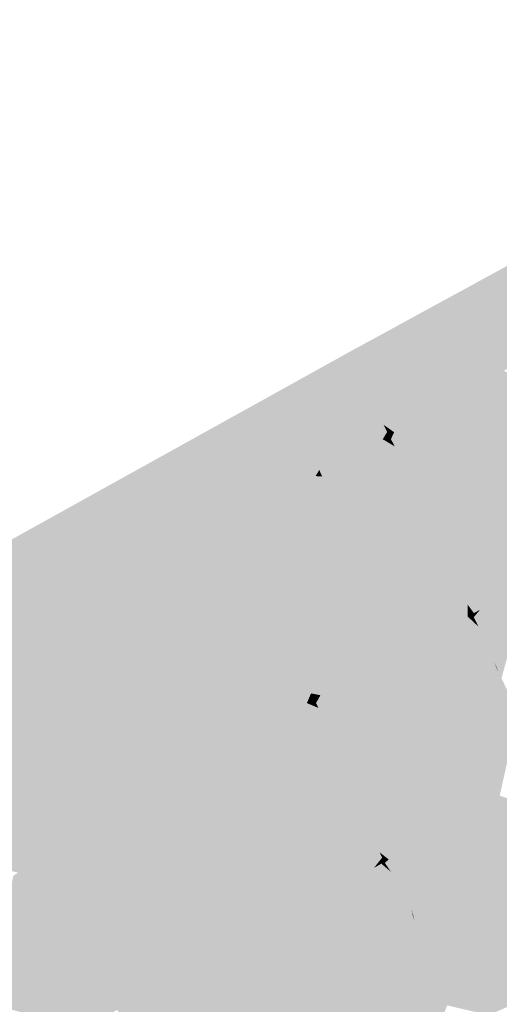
# Model space of a CAD drawing. Header units: metres. Extents: x 164696 to 183842, y 382615 to 387356.
# Tile 386 of 656: x 182632.61 to 182634.98, y 386606.48 to 386611.33. Entities that reach past the tile are written whole.
import ezdxf

# ---------------------------------------------------------------- set-up
doc = ezdxf.new("R2010")
doc.units = ezdxf.units.M
doc.layers.add('C3D-SURFACE_TINSURFACE', color=7, linetype='Continuous')

msp = doc.modelspace()

# ---------------------------------------------------------------- linework, layer by layer
at = {"layer": 'C3D-SURFACE_TINSURFACE', "color": 11, "linetype": 'Continuous', "lineweight": -3, "true_color": 0xff8585}
for points in [[(182634.2363, 386609.6899), (182636.7291, 386611.0469), (182637.2359, 386611.3273)], [(182634.2363, 386609.6899), (182634.7833, 386609.9831), (182636.7291, 386611.0469)], [(182634.2363, 386609.6899), (182635.2324, 386609.9008), (182634.7833, 386609.9831)], [(182634.2363, 386609.6899), (182635.0744, 386609.639), (182635.2324, 386609.9008)], [(182634.2363, 386609.6899), (182628.925, 386606.741), (182630.8222, 386607.5578)], [(182634.2363, 386609.6899), (182630.8222, 386607.5578), (182632.4234, 386608.1725)], [(182634.2363, 386609.6899), (182632.4234, 386608.1725), (182632.4588, 386608.1922)], [(182634.2363, 386609.6899), (182632.4588, 386608.1922), (182632.4943, 386608.212)], [(182634.2363, 386609.6899), (182632.4943, 386608.212), (182632.5298, 386608.2317)], [(182634.2363, 386609.6899), (182632.5298, 386608.2317), (182632.6226, 386608.2815)], [(182634.2363, 386609.6899), (182632.6226, 386608.2815), (182632.7224, 386608.3348)], [(182634.2363, 386609.6899), (182632.7224, 386608.3348), (182632.9017, 386608.4319)], [(182634.2363, 386609.6899), (182632.9017, 386608.4319), (182632.9246, 386608.4451)], [(182634.2363, 386609.6899), (182632.9246, 386608.4451), (182632.9475, 386608.4583)], [(182634.2363, 386609.6899), (182632.9475, 386608.4583), (182632.9704, 386608.4715)], [(182634.2363, 386609.6899), (182632.9704, 386608.4715), (182632.9933, 386608.4848)], [(182634.2363, 386609.6899), (182632.9933, 386608.4848), (182633.0162, 386608.498)], [(182634.2363, 386609.6899), (182633.0162, 386608.498), (182633.0391, 386608.5112)], [(182634.2363, 386609.6899), (182633.0391, 386608.5112), (182633.068, 386608.5281)], [(182634.2363, 386609.6899), (182633.068, 386608.5281), (182633.1404, 386608.5664)], [(182634.2363, 386609.6899), (182633.1404, 386608.5664), (182633.2128, 386608.6047)], [(182634.2363, 386609.6899), (182633.2128, 386608.6047), (182633.2852, 386608.643)], [(182634.2363, 386609.6899), (182633.2852, 386608.643), (182633.4387, 386608.7256)], [(182634.2363, 386609.6899), (182633.4387, 386608.7256), (182633.4596, 386608.7379)], [(182634.2363, 386609.6899), (182633.4596, 386608.7379), (182633.4804, 386608.7502)], [(182634.2363, 386609.6899), (182633.4804, 386608.7502), (182633.5013, 386608.7626)], [(182634.2363, 386609.6899), (182633.5013, 386608.7626), (182633.5221, 386608.7749)], [(182634.2363, 386609.6899), (182633.5221, 386608.7749), (182633.5429, 386608.7872)], [(182634.2363, 386609.6899), (182633.5429, 386608.7872), (182633.5638, 386608.7995)], [(182634.2363, 386609.6899), (182633.5638, 386608.7995), (182633.5846, 386608.8119)], [(182634.2363, 386609.6899), (182633.5846, 386608.8119), (182633.6369, 386608.843)], [(182634.2363, 386609.6899), (182633.6369, 386608.843), (182633.7286, 386608.8948)], [(182634.2363, 386609.6899), (182633.7286, 386608.8948), (182633.8203, 386608.9466)], [(182634.2363, 386609.6899), (182633.8203, 386608.9466), (182633.8826, 386608.9799)], [(182634.2363, 386609.6899), (182633.8826, 386608.9799), (182633.9078, 386608.9932)], [(182634.2363, 386609.6899), (182633.9078, 386608.9932), (182633.933, 386609.0064)], [(182634.2363, 386609.6899), (182633.933, 386609.0064), (182633.9581, 386609.0197)], [(182634.2363, 386609.6899), (182633.9581, 386609.0197), (182633.9833, 386609.033)], [(182634.2363, 386609.6899), (182633.9833, 386609.033), (182634.0085, 386609.0462)], [(182634.2363, 386609.6899), (182634.0085, 386609.0462), (182634.0337, 386609.0595)], [(182634.2363, 386609.6899), (182634.0337, 386609.0595), (182634.0589, 386609.0728)], [(182634.2363, 386609.6899), (182634.0589, 386609.0728), (182634.0715, 386609.0794)], [(182634.2363, 386609.6899), (182634.0715, 386609.0794), (182634.0904, 386609.1112)], [(182634.2694, 386609.6337), (182634.2363, 386609.6899), (182634.0904, 386609.1112)], [(182634.2694, 386609.6337), (182634.8347, 386609.5129), (182634.2363, 386609.6899)], [(182634.2363, 386609.6899), (182634.8347, 386609.5129), (182634.9025, 386609.5493)], [(182634.2363, 386609.6899), (182634.9025, 386609.5493), (182634.9483, 386609.5715)], [(182634.2363, 386609.6899), (182634.9483, 386609.5715), (182634.9735, 386609.585)], [(182634.2363, 386609.6899), (182634.9735, 386609.585), (182634.9987, 386609.5985)], [(182634.2363, 386609.6899), (182634.9987, 386609.5985), (182635.024, 386609.612)], [(182634.2363, 386609.6899), (182635.024, 386609.612), (182635.0492, 386609.6255)], [(182634.2363, 386609.6899), (182635.0492, 386609.6255), (182635.0744, 386609.639)], [(182634.2694, 386609.6337), (182634.0904, 386609.1112), (182634.0912, 386609.1071)], [(182634.2694, 386609.6337), (182634.0912, 386609.1071), (182634.0967, 386609.0927)], [(182634.2694, 386609.6337), (182634.0967, 386609.0927), (182634.1093, 386609.0993)], [(182634.2694, 386609.6337), (182634.1093, 386609.0993), (182634.1344, 386609.1126)], [(182634.3103, 386609.54), (182634.2694, 386609.6337), (182634.1344, 386609.1126)], [(182634.7669, 386609.4764), (182634.2694, 386609.6337), (182634.2909, 386609.5976)], [(182634.7669, 386609.4764), (182634.8347, 386609.5129), (182634.2694, 386609.6337)], [(182634.3103, 386609.54), (182634.2909, 386609.5976), (182634.2694, 386609.6337)], [(182634.6991, 386609.4399), (182634.2909, 386609.5976), (182634.3103, 386609.54)], [(182634.6991, 386609.4399), (182634.7669, 386609.4764), (182634.2909, 386609.5976)], [(182635.4316, 386609.3941), (182634.9735, 386609.585), (182634.9483, 386609.5715)], [(182635.4316, 386609.3941), (182634.9987, 386609.5985), (182634.9735, 386609.585)], [(182634.3297, 386609.4824), (182634.3103, 386609.54), (182634.1344, 386609.1126)], [(182634.3297, 386609.4824), (182634.6375, 386609.4011), (182634.3103, 386609.54)], [(182634.3103, 386609.54), (182634.6375, 386609.4011), (182634.6631, 386609.4161)], [(182634.6991, 386609.4399), (182634.3103, 386609.54), (182634.6631, 386609.4161)], [(182635.4474, 386609.3596), (182634.9025, 386609.5493), (182634.8347, 386609.5129)], [(182635.4474, 386609.3596), (182634.9483, 386609.5715), (182634.9025, 386609.5493)], [(182635.4474, 386609.3596), (182635.4316, 386609.3941), (182634.9483, 386609.5715)], [(182634.3297, 386609.4824), (182634.1344, 386609.1126), (182634.18, 386609.1329)], [(182634.3389, 386609.4454), (182634.3297, 386609.4824), (182634.18, 386609.1329)], [(182634.3389, 386609.4454), (182634.5607, 386609.3559), (182634.3297, 386609.4824)], [(182634.5607, 386609.3559), (182634.5863, 386609.3709), (182634.3297, 386609.4824)], [(182634.3297, 386609.4824), (182634.5863, 386609.3709), (182634.6119, 386609.386)], [(182634.3297, 386609.4824), (182634.6119, 386609.386), (182634.6375, 386609.4011)], [(182634.7669, 386609.4764), (182634.6128, 386608.8958), (182634.8347, 386609.5129)], [(182635.4474, 386609.3596), (182634.8347, 386609.5129), (182634.6128, 386608.8958)], [(182634.3389, 386609.4454), (182634.18, 386609.1329), (182634.2356, 386609.165)], [(182634.3389, 386609.4454), (182634.2356, 386609.165), (182634.2911, 386609.197)], [(182634.3389, 386609.4454), (182634.2911, 386609.197), (182634.3618, 386609.4035)], [(182634.3389, 386609.4454), (182634.3618, 386609.4035), (182634.5607, 386609.3559)], [(182634.6991, 386609.4399), (182634.5664, 386609.0054), (182634.7669, 386609.4764)], [(182634.5664, 386609.0054), (182634.5803, 386608.9687), (182634.7669, 386609.4764)], [(182634.5664, 386609.0054), (182634.6991, 386609.4399), (182634.6631, 386609.4161)], [(182634.7669, 386609.4764), (182634.5803, 386608.9687), (182634.6128, 386608.8958)], [(182634.3618, 386609.4035), (182634.2911, 386609.197), (182634.3467, 386609.2291)], [(182634.3846, 386609.3616), (182634.3618, 386609.4035), (182634.3467, 386609.2291)], [(182634.3846, 386609.3616), (182634.5352, 386609.3408), (182634.3618, 386609.4035)], [(182634.5352, 386609.3408), (182634.5607, 386609.3559), (182634.3618, 386609.4035)], [(182634.5232, 386609.1024), (182634.6375, 386609.4011), (182634.6119, 386609.386)], [(182634.5232, 386609.1024), (182634.5376, 386609.0701), (182634.6375, 386609.4011)], [(182634.5232, 386609.1024), (182634.6119, 386609.386), (182634.5863, 386609.3709)], [(182634.5376, 386609.0701), (182634.6631, 386609.4161), (182634.6375, 386609.4011)], [(182634.5376, 386609.0701), (182634.552, 386609.0377), (182634.6631, 386609.4161)], [(182634.552, 386609.0377), (182634.5664, 386609.0054), (182634.6631, 386609.4161)], [(182634.4058, 386609.3328), (182634.3846, 386609.3616), (182634.3467, 386609.2291)], [(182634.3846, 386609.3616), (182634.4058, 386609.3328), (182634.5096, 386609.3258)], [(182634.3846, 386609.3616), (182634.5096, 386609.3258), (182634.5352, 386609.3408)], [(182634.5352, 386609.3408), (182634.5096, 386609.3258), (182634.4797, 386609.1905)], [(182634.5352, 386609.3408), (182634.4797, 386609.1905), (182634.4944, 386609.1671)], [(182634.5352, 386609.3408), (182634.4944, 386609.1671), (182634.5607, 386609.3559)], [(182634.5607, 386609.3559), (182634.4944, 386609.1671), (182634.5088, 386609.1347)], [(182634.5607, 386609.3559), (182634.5088, 386609.1347), (182634.5863, 386609.3709)], [(182634.5232, 386609.1024), (182634.5863, 386609.3709), (182634.5088, 386609.1347)], [(182635.4474, 386609.3596), (182634.6128, 386608.8958), (182635.3026, 386608.641)], [(182634.4058, 386609.3328), (182634.3467, 386609.2291), (182634.4023, 386609.2611)], [(182634.4243, 386609.2972), (182634.4058, 386609.3328), (182634.4023, 386609.2611)], [(182634.4243, 386609.2972), (182634.4023, 386609.2611), (182634.4328, 386609.2806)], [(182634.4058, 386609.3328), (182634.4243, 386609.2972), (182634.4584, 386609.2957)], [(182634.4058, 386609.3328), (182634.4584, 386609.2957), (182634.484, 386609.3107)], [(182634.4058, 386609.3328), (182634.484, 386609.3107), (182634.5096, 386609.3258)], [(182634.4243, 386609.2972), (182634.4328, 386609.2806), (182634.4584, 386609.2957)], [(182634.4427, 386609.2616), (182634.4584, 386609.2957), (182634.4328, 386609.2806)], [(182634.4427, 386609.2616), (182634.4612, 386609.226), (182634.4584, 386609.2957)], [(182634.4612, 386609.226), (182634.484, 386609.3107), (182634.4584, 386609.2957)], [(182634.4612, 386609.226), (182634.5096, 386609.3258), (182634.484, 386609.3107)], [(182634.4612, 386609.226), (182634.4797, 386609.1905), (182634.5096, 386609.3258)], [(182634.4612, 386609.226), (182634.4023, 386609.2611), (182634.3467, 386609.2291)], [(182634.4427, 386609.2616), (182634.4328, 386609.2806), (182634.4023, 386609.2611)], [(182634.4427, 386609.2616), (182634.4023, 386609.2611), (182634.4612, 386609.226)], [(182634.5232, 386609.1024), (182634.2911, 386609.197), (182634.2356, 386609.165)], [(182634.4944, 386609.1671), (182634.3467, 386609.2291), (182634.2911, 386609.197)], [(182634.4944, 386609.1671), (182634.2911, 386609.197), (182634.5088, 386609.1347)], [(182634.5232, 386609.1024), (182634.5088, 386609.1347), (182634.2911, 386609.197)], [(182634.4612, 386609.226), (182634.3467, 386609.2291), (182634.4797, 386609.1905)], [(182634.4944, 386609.1671), (182634.4797, 386609.1905), (182634.3467, 386609.2291)], [(182634.552, 386609.0377), (182634.2356, 386609.165), (182634.18, 386609.1329)], [(182634.5232, 386609.1024), (182634.2356, 386609.165), (182634.5376, 386609.0701)], [(182634.552, 386609.0377), (182634.5376, 386609.0701), (182634.2356, 386609.165)], [(182634.6128, 386608.8958), (182634.1093, 386609.0993), (182634.0967, 386609.0927)], [(182634.6128, 386608.8958), (182634.0967, 386609.0927), (182634.1044, 386609.0787)], [(182634.5803, 386608.9687), (182634.1344, 386609.1126), (182634.1093, 386609.0993)], [(182634.6128, 386608.8958), (182634.5803, 386608.9687), (182634.1093, 386609.0993)], [(182634.5803, 386608.9687), (182634.18, 386609.1329), (182634.1344, 386609.1126)], [(182634.5664, 386609.0054), (182634.552, 386609.0377), (182634.18, 386609.1329)], [(182634.5664, 386609.0054), (182634.18, 386609.1329), (182634.5803, 386608.9687)], [(182633.832, 386608.4884), (182634.0337, 386609.0595), (182634.0085, 386609.0462)], [(182634.6453, 386608.8229), (182634.0337, 386609.0595), (182633.832, 386608.4884)], [(182633.832, 386608.4884), (182634.0085, 386609.0462), (182633.9833, 386609.033)], [(182634.6128, 386608.8958), (182634.0589, 386609.0728), (182634.0337, 386609.0595)], [(182634.6453, 386608.8229), (182634.6128, 386608.8958), (182634.0337, 386609.0595)], [(182634.6128, 386608.8958), (182634.0715, 386609.0794), (182634.0589, 386609.0728)], [(182634.6128, 386608.8958), (182634.1044, 386609.0787), (182634.0715, 386609.0794)], [(182633.933, 386609.0064), (182633.8069, 386608.5325), (182633.9581, 386609.0197)], [(182633.8069, 386608.5325), (182633.832, 386608.4884), (182633.9581, 386609.0197)], [(182633.9078, 386608.9932), (182633.8069, 386608.5325), (182633.933, 386609.0064)], [(182633.832, 386608.4884), (182633.9833, 386609.033), (182633.9581, 386609.0197)], [(182633.9078, 386608.9932), (182633.8826, 386608.9799), (182633.8069, 386608.5325)], [(182633.8826, 386608.9799), (182633.8203, 386608.9466), (182633.8069, 386608.5325)], [(182633.7616, 386608.5799), (182633.8203, 386608.9466), (182633.7286, 386608.8948)], [(182633.7616, 386608.5799), (182633.8069, 386608.5325), (182633.8203, 386608.9466)], [(182633.6369, 386608.843), (182633.7616, 386608.5799), (182633.7286, 386608.8948)], [(182634.6128, 386608.8958), (182635.2634, 386608.6206), (182635.3026, 386608.641)], [(182634.6453, 386608.8229), (182635.2634, 386608.6206), (182634.6128, 386608.8958)], [(182633.5638, 386608.7995), (182633.7616, 386608.5799), (182633.5846, 386608.8119)], [(182633.7616, 386608.5799), (182633.6369, 386608.843), (182633.5846, 386608.8119)], [(182634.6453, 386608.8229), (182633.832, 386608.4884), (182634.6625, 386608.7791)], [(182634.6453, 386608.8229), (182635.226, 386608.6011), (182635.2634, 386608.6206)], [(182634.6453, 386608.8229), (182634.6625, 386608.7791), (182635.226, 386608.6011)], [(182633.7616, 386608.5799), (182633.5013, 386608.7626), (182633.4804, 386608.7502)], [(182633.7616, 386608.5799), (182633.5221, 386608.7749), (182633.5013, 386608.7626)], [(182633.7616, 386608.5799), (182633.5429, 386608.7872), (182633.5221, 386608.7749)], [(182633.7616, 386608.5799), (182633.5638, 386608.7995), (182633.5429, 386608.7872)], [(182634.6625, 386608.7791), (182633.832, 386608.4884), (182634.4578, 386608.188)], [(182634.6739, 386608.7548), (182634.6625, 386608.7791), (182634.4578, 386608.188)], [(182634.6739, 386608.7548), (182634.4578, 386608.188), (182634.5172, 386608.2189)], [(182634.6853, 386608.7304), (182634.6739, 386608.7548), (182634.5172, 386608.2189)], [(182634.6625, 386608.7791), (182635.1885, 386608.5815), (182635.226, 386608.6011)], [(182634.6625, 386608.7791), (182634.6739, 386608.7548), (182635.1885, 386608.5815)], [(182634.6739, 386608.7548), (182634.6853, 386608.7304), (182635.1885, 386608.5815)], [(182633.4387, 386608.7256), (182633.2852, 386608.643), (182633.4179, 386608.7133)], [(182633.3971, 386608.701), (182633.4179, 386608.7133), (182633.2852, 386608.643)], [(182633.7616, 386608.5799), (182633.4179, 386608.7133), (182633.3971, 386608.701)], [(182633.7616, 386608.5799), (182633.4387, 386608.7256), (182633.4179, 386608.7133)], [(182633.7616, 386608.5799), (182633.4596, 386608.7379), (182633.4387, 386608.7256)], [(182633.7616, 386608.5799), (182633.4804, 386608.7502), (182633.4596, 386608.7379)], [(182634.6853, 386608.7304), (182634.5172, 386608.2189), (182634.5474, 386608.2358)], [(182634.6968, 386608.706), (182634.6853, 386608.7304), (182634.5474, 386608.2358)], [(182634.6968, 386608.706), (182634.5474, 386608.2358), (182634.7082, 386608.6817)], [(182634.6853, 386608.7304), (182635.1511, 386608.5619), (182635.1885, 386608.5815)], [(182634.6853, 386608.7304), (182634.6968, 386608.706), (182635.1511, 386608.5619)], [(182634.6968, 386608.706), (182635.1136, 386608.5424), (182635.1511, 386608.5619)], [(182634.6968, 386608.706), (182634.7082, 386608.6817), (182635.1136, 386608.5424)], [(182633.3762, 386608.6887), (182633.3971, 386608.701), (182633.2852, 386608.643)], [(182633.3554, 386608.6763), (182633.3762, 386608.6887), (182633.2852, 386608.643)], [(182633.8545, 386608.4016), (182633.3554, 386608.6763), (182633.2852, 386608.643)], [(182633.7616, 386608.5799), (182633.3762, 386608.6887), (182633.3554, 386608.6763)], [(182633.7616, 386608.5799), (182633.3554, 386608.6763), (182633.8545, 386608.4016)], [(182633.7616, 386608.5799), (182633.3971, 386608.701), (182633.3762, 386608.6887)], [(182634.7082, 386608.6817), (182634.5474, 386608.2358), (182634.5776, 386608.2528)], [(182634.7196, 386608.6573), (182634.7082, 386608.6817), (182634.5776, 386608.2528)], [(182634.7196, 386608.6573), (182634.5776, 386608.2528), (182634.6077, 386608.2698)], [(182634.731, 386608.6329), (182634.7196, 386608.6573), (182634.6077, 386608.2698)], [(182634.7196, 386608.6573), (182635.1136, 386608.5424), (182634.7082, 386608.6817)], [(182634.7196, 386608.6573), (182635.0762, 386608.5228), (182635.1136, 386608.5424)], [(182634.7196, 386608.6573), (182634.731, 386608.6329), (182635.0762, 386608.5228)], [(182633.8545, 386608.4016), (182633.2852, 386608.643), (182633.2128, 386608.6047)], [(182634.731, 386608.6329), (182634.6077, 386608.2698), (182634.6379, 386608.2867)], [(182634.731, 386608.6329), (182634.6379, 386608.2867), (182634.7424, 386608.6086)], [(182634.7424, 386608.6086), (182634.6379, 386608.2867), (182634.6681, 386608.3037)], [(182634.7424, 386608.6086), (182634.6681, 386608.3037), (182634.7597, 386608.5709)], [(182634.731, 386608.6329), (182635.0387, 386608.5032), (182635.0762, 386608.5228)], [(182634.731, 386608.6329), (182634.7424, 386608.6086), (182635.0387, 386608.5032)], [(182635.0028, 386608.4887), (182634.7424, 386608.6086), (182634.7597, 386608.5709)], [(182635.0028, 386608.4887), (182635.0387, 386608.5032), (182634.7424, 386608.6086)], [(182633.5505, 386607.6813), (182633.1404, 386608.5664), (182633.068, 386608.5281)], [(182633.6633, 386607.7439), (182633.2128, 386608.6047), (182633.1404, 386608.5664)], [(182633.6633, 386607.7439), (182633.1404, 386608.5664), (182633.5505, 386607.6813)], [(182633.6633, 386607.7439), (182633.8939, 386608.3022), (182633.2128, 386608.6047)], [(182633.8939, 386608.3022), (182633.8545, 386608.4016), (182633.2128, 386608.6047)], [(182633.7616, 386608.5799), (182633.8545, 386608.4016), (182633.832, 386608.4884)], [(182633.7616, 386608.5799), (182633.832, 386608.4884), (182633.8069, 386608.5325)], [(182634.6983, 386608.3206), (182634.7597, 386608.5709), (182634.6681, 386608.3037)], [(182634.6983, 386608.3206), (182634.7901, 386608.509), (182634.7597, 386608.5709)], [(182635.0028, 386608.4887), (182634.7597, 386608.5709), (182634.9725, 386608.4719)], [(182634.9725, 386608.4719), (182634.7597, 386608.5709), (182634.7901, 386608.509)], [(182633.4508, 386607.628), (182633.0391, 386608.5112), (182633.0162, 386608.498)], [(182633.5505, 386607.6813), (182633.068, 386608.5281), (182633.0391, 386608.5112)], [(182633.5505, 386607.6813), (182633.0391, 386608.5112), (182633.4508, 386607.628)], [(182634.9745, 386608.11), (182635.1136, 386608.5424), (182634.9512, 386608.1648)], [(182635.0762, 386608.5228), (182634.9512, 386608.1648), (182635.1136, 386608.5424)], [(182635.0762, 386608.5228), (182635.0387, 386608.5032), (182634.9512, 386608.1648)], [(182634.9745, 386608.11), (182634.9871, 386608.0839), (182635.1136, 386608.5424)], [(182633.4508, 386607.628), (182632.9704, 386608.4715), (182632.9475, 386608.4583)], [(182633.4508, 386607.628), (182632.9933, 386608.4848), (182632.9704, 386608.4715)], [(182633.4508, 386607.628), (182633.0162, 386608.498), (182632.9933, 386608.4848)], [(182634.4578, 386608.188), (182633.832, 386608.4884), (182633.8545, 386608.4016)], [(182634.7284, 386608.3376), (182634.7901, 386608.509), (182634.6983, 386608.3206)], [(182634.7284, 386608.3376), (182634.7602, 386608.3541), (182634.7901, 386608.509)], [(182634.7602, 386608.3541), (182634.8204, 386608.447), (182634.7901, 386608.509)], [(182634.9725, 386608.4719), (182634.7901, 386608.509), (182634.9422, 386608.4551)], [(182634.9422, 386608.4551), (182634.7901, 386608.509), (182634.9118, 386608.4382)], [(182634.9118, 386608.4382), (182634.7901, 386608.509), (182634.8204, 386608.447)], [(182634.9725, 386608.4719), (182634.893, 386608.295), (182634.9124, 386608.2516)], [(182634.9725, 386608.4719), (182634.9422, 386608.4551), (182634.893, 386608.295)], [(182635.0387, 386608.5032), (182634.9124, 386608.2516), (182634.9318, 386608.2082)], [(182635.0028, 386608.4887), (182634.9124, 386608.2516), (182635.0387, 386608.5032)], [(182635.0028, 386608.4887), (182634.9725, 386608.4719), (182634.9124, 386608.2516)], [(182635.0387, 386608.5032), (182634.9318, 386608.2082), (182634.9512, 386608.1648)], [(182632.8788, 386608.4186), (182632.9017, 386608.4319), (182632.7224, 386608.3348)], [(182632.8788, 386608.4186), (182632.7224, 386608.3348), (182632.8559, 386608.4054)], [(182633.3578, 386607.5738), (182632.8788, 386608.4186), (182632.8559, 386608.4054)], [(182633.381, 386607.5873), (182632.9017, 386608.4319), (182632.8788, 386608.4186)], [(182633.381, 386607.5873), (182632.8788, 386608.4186), (182633.3578, 386607.5738)], [(182633.4043, 386607.6009), (182632.9246, 386608.4451), (182632.9017, 386608.4319)], [(182633.4043, 386607.6009), (182632.9017, 386608.4319), (182633.381, 386607.5873)], [(182633.4275, 386607.6144), (182632.9475, 386608.4583), (182632.9246, 386608.4451)], [(182633.4275, 386607.6144), (182632.9246, 386608.4451), (182633.4043, 386607.6009)], [(182633.4508, 386607.628), (182632.9475, 386608.4583), (182633.4275, 386607.6144)], [(182634.7906, 386608.3709), (182634.8204, 386608.447), (182634.7602, 386608.3541)], [(182634.8209, 386608.3877), (182634.8204, 386608.447), (182634.7906, 386608.3709)], [(182634.9118, 386608.4382), (182634.8204, 386608.447), (182634.8815, 386608.4214)], [(182634.8815, 386608.4214), (182634.8204, 386608.447), (182634.8512, 386608.4046)], [(182634.8209, 386608.3877), (182634.8512, 386608.4046), (182634.8204, 386608.447)], [(182634.8815, 386608.4214), (182634.8508, 386608.3851), (182634.8735, 386608.3384)], [(182634.8815, 386608.4214), (182634.8512, 386608.4046), (182634.8508, 386608.3851)], [(182634.9118, 386608.4382), (182634.8735, 386608.3384), (182634.893, 386608.295)], [(182634.9118, 386608.4382), (182634.8815, 386608.4214), (182634.8735, 386608.3384)], [(182634.9422, 386608.4551), (182634.9118, 386608.4382), (182634.893, 386608.295)], [(182632.833, 386608.3922), (182632.8559, 386608.4054), (182632.7224, 386608.3348)], [(182632.8101, 386608.379), (182632.833, 386608.3922), (182632.7224, 386608.3348)], [(182633.2415, 386607.506), (182632.8101, 386608.379), (182632.7224, 386608.3348)], [(182633.3113, 386607.5467), (182632.833, 386608.3922), (182632.8101, 386608.379)], [(182633.3113, 386607.5467), (182632.8101, 386608.379), (182633.288, 386607.5331)], [(182633.288, 386607.5331), (182632.8101, 386608.379), (182633.2648, 386607.5196)], [(182633.2415, 386607.506), (182633.2648, 386607.5196), (182632.8101, 386608.379)], [(182633.3345, 386607.5602), (182632.8559, 386608.4054), (182632.833, 386608.3922)], [(182633.3113, 386607.5467), (182633.3345, 386607.5602), (182632.833, 386608.3922)], [(182633.3578, 386607.5738), (182632.8559, 386608.4054), (182633.3345, 386607.5602)], [(182634.4578, 386608.188), (182633.8545, 386608.4016), (182633.8939, 386608.3022)], [(182634.8735, 386608.3384), (182634.7906, 386608.3709), (182634.7602, 386608.3541)], [(182634.8209, 386608.3877), (182634.7906, 386608.3709), (182634.8735, 386608.3384)], [(182634.8209, 386608.3877), (182634.8508, 386608.3851), (182634.8512, 386608.4046)], [(182634.8209, 386608.3877), (182634.8735, 386608.3384), (182634.8508, 386608.3851)], [(182633.1562, 386607.4563), (182632.7224, 386608.3348), (182632.6226, 386608.2815)], [(182633.2415, 386607.506), (182632.7224, 386608.3348), (182633.2183, 386607.4925)], [(182633.2183, 386607.4925), (182632.7224, 386608.3348), (182633.1912, 386607.4762)], [(182633.1912, 386607.4762), (182632.7224, 386608.3348), (182633.1562, 386607.4563)], [(182634.9124, 386608.2516), (182634.6983, 386608.3206), (182634.6681, 386608.3037)], [(182634.9124, 386608.2516), (182634.7284, 386608.3376), (182634.6983, 386608.3206)], [(182634.7284, 386608.3376), (182634.893, 386608.295), (182634.7602, 386608.3541)], [(182634.9124, 386608.2516), (182634.893, 386608.295), (182634.7284, 386608.3376)], [(182634.893, 386608.295), (182634.8735, 386608.3384), (182634.7602, 386608.3541)], [(182633.0512, 386607.3965), (182632.6226, 386608.2815), (182632.5298, 386608.2317)], [(182633.1212, 386607.4363), (182633.1562, 386607.4563), (182632.6226, 386608.2815)], [(182633.1212, 386607.4363), (182632.6226, 386608.2815), (182633.0862, 386607.4164)], [(182633.0862, 386607.4164), (182632.6226, 386608.2815), (182633.0512, 386607.3965)], [(182633.6633, 386607.7439), (182633.7351, 386607.7867), (182633.8939, 386608.3022)], [(182633.9168, 386608.2388), (182633.8939, 386608.3022), (182633.7351, 386607.7867)], [(182634.4578, 386608.188), (182633.8939, 386608.3022), (182634.2601, 386608.0872)], [(182633.9168, 386608.2388), (182634.2601, 386608.0872), (182633.8939, 386608.3022)], [(182634.9618, 386608.1362), (182634.6077, 386608.2698), (182634.5776, 386608.2528)], [(182634.9512, 386608.1648), (182634.6379, 386608.2867), (182634.6077, 386608.2698)], [(182634.9618, 386608.1362), (182634.9512, 386608.1648), (182634.6077, 386608.2698)], [(182634.9318, 386608.2082), (182634.6681, 386608.3037), (182634.6379, 386608.2867)], [(182634.9512, 386608.1648), (182634.9318, 386608.2082), (182634.6379, 386608.2867)], [(182634.9124, 386608.2516), (182634.6681, 386608.3037), (182634.9318, 386608.2082)], [(182632.9812, 386607.3567), (182632.5298, 386608.2317), (182632.4943, 386608.212)], [(182633.0512, 386607.3965), (182632.5298, 386608.2317), (182633.0162, 386607.3766)], [(182633.0162, 386607.3766), (182632.5298, 386608.2317), (182632.9812, 386607.3567)], [(182633.9168, 386608.2388), (182633.7351, 386607.7867), (182633.7671, 386607.8057)], [(182633.9168, 386608.2388), (182633.7671, 386607.8057), (182633.799, 386607.8248)], [(182633.9168, 386608.2388), (182633.799, 386607.8248), (182633.9314, 386608.2043)], [(182633.9168, 386608.2388), (182633.9314, 386608.2043), (182634.2601, 386608.0872)], [(182634.9871, 386608.0839), (182634.5474, 386608.2358), (182634.5172, 386608.2189)], [(182634.9745, 386608.11), (182634.5776, 386608.2528), (182634.5474, 386608.2358)], [(182634.9871, 386608.0839), (182634.9745, 386608.11), (182634.5474, 386608.2358)], [(182634.9745, 386608.11), (182634.9618, 386608.1362), (182634.5776, 386608.2528)], [(182632.8736, 386607.2931), (182632.4234, 386608.1725), (182632.3879, 386608.1528)], [(182632.9409, 386607.3337), (182632.4588, 386608.1922), (182632.4234, 386608.1725)], [(182632.9409, 386607.3337), (182632.4234, 386608.1725), (182632.8736, 386607.2931)], [(182632.9409, 386607.3337), (182632.4943, 386608.212), (182632.4588, 386608.1922)], [(182632.9812, 386607.3567), (182632.4943, 386608.212), (182632.9409, 386607.3337)], [(182633.831, 386607.8439), (182633.9314, 386608.2043), (182633.799, 386607.8248)], [(182633.831, 386607.8439), (182633.946, 386608.1699), (182633.9314, 386608.2043)], [(182634.2058, 386608.0648), (182634.2601, 386608.0872), (182633.9314, 386608.2043)], [(182634.2058, 386608.0648), (182633.9314, 386608.2043), (182633.946, 386608.1699)], [(182634.1824, 386607.6979), (182634.1954, 386607.6678), (182634.4578, 386608.188)], [(182634.1824, 386607.6979), (182634.4578, 386608.188), (182634.2601, 386608.0872)], [(182634.1954, 386607.6678), (182634.2084, 386607.6377), (182634.4578, 386608.188)], [(182634.2084, 386607.6377), (182634.2214, 386607.6076), (182634.4578, 386608.188)], [(182634.8254, 386607.416), (182634.4578, 386608.188), (182634.2214, 386607.6076)], [(182635.0125, 386608.0316), (182634.5172, 386608.2189), (182634.4578, 386608.188)], [(182634.856, 386607.434), (182634.4578, 386608.188), (182634.8254, 386607.416)], [(182635.0252, 386608.0054), (182634.4578, 386608.188), (182635.0379, 386607.9793)], [(182635.0252, 386608.0054), (182635.0125, 386608.0316), (182634.4578, 386608.188)], [(182634.856, 386607.434), (182635.0379, 386607.9793), (182634.4578, 386608.188)], [(182634.9998, 386608.0577), (182634.9871, 386608.0839), (182634.5172, 386608.2189)], [(182635.0125, 386608.0316), (182634.9998, 386608.0577), (182634.5172, 386608.2189)], [(182632.8063, 386607.2525), (182632.3524, 386608.133), (182632.3169, 386608.1133)], [(182632.8736, 386607.2931), (182632.3879, 386608.1528), (182632.3524, 386608.133)], [(182632.8736, 386607.2931), (182632.3524, 386608.133), (182632.8063, 386607.2525)], [(182633.863, 386607.8629), (182633.946, 386608.1699), (182633.831, 386607.8439)], [(182633.863, 386607.8629), (182633.9607, 386608.1354), (182633.946, 386608.1699)], [(182633.8949, 386607.882), (182633.9607, 386608.1354), (182633.863, 386607.8629)], [(182633.9269, 386607.9011), (182633.9607, 386608.1354), (182633.8949, 386607.882)], [(182633.9589, 386607.9201), (182633.9607, 386608.1354), (182633.9269, 386607.9011)], [(182633.9986, 386608.0925), (182634.2058, 386608.0648), (182633.946, 386608.1699)], [(182633.9986, 386608.0925), (182633.946, 386608.1699), (182633.9607, 386608.1354)], [(182633.9589, 386607.9201), (182633.9986, 386608.0925), (182633.9607, 386608.1354)], [(182634.9745, 386608.11), (182634.9512, 386608.1648), (182634.9618, 386608.1362)], [(182632.739, 386607.2119), (182632.2496, 386608.0768), (182632.0408, 386607.4051)], [(182632.739, 386607.2119), (182632.2815, 386608.0936), (182632.2496, 386608.0768)], [(182632.8063, 386607.2525), (182632.3169, 386608.1133), (182632.2815, 386608.0936)], [(182632.739, 386607.2119), (182632.8063, 386607.2525), (182632.2815, 386608.0936)], [(182633.9847, 386607.936), (182633.9986, 386608.0925), (182633.9589, 386607.9201)], [(182633.9847, 386607.936), (182634.0238, 386608.0491), (182633.9986, 386608.0925)], [(182633.9986, 386608.0925), (182634.1837, 386608.0519), (182634.2058, 386608.0648)], [(182633.9986, 386608.0925), (182634.1616, 386608.039), (182634.1837, 386608.0519)], [(182633.9986, 386608.0925), (182634.1395, 386608.0261), (182634.1616, 386608.039)], [(182634.1395, 386608.0261), (182633.9986, 386608.0925), (182634.0238, 386608.0491)], [(182634.139, 386607.8071), (182634.2601, 386608.0872), (182634.1248, 386607.8405)], [(182634.1248, 386607.8405), (182634.2601, 386608.0872), (182634.2058, 386608.0648)], [(182634.139, 386607.8071), (182634.1532, 386607.7737), (182634.2601, 386608.0872)], [(182634.1532, 386607.7737), (182634.1694, 386607.728), (182634.2601, 386608.0872)], [(182634.1694, 386607.728), (182634.1824, 386607.6979), (182634.2601, 386608.0872)], [(182634.0068, 386607.9488), (182634.0238, 386608.0491), (182633.9847, 386607.936)], [(182634.0068, 386607.9488), (182634.0289, 386607.9617), (182634.0238, 386608.0491)], [(182634.1395, 386608.0261), (182634.0238, 386608.0491), (182634.1174, 386608.0133)], [(182634.1174, 386608.0133), (182634.0238, 386608.0491), (182634.0492, 386608.0094)], [(182634.0289, 386607.9617), (182634.0492, 386608.0094), (182634.0238, 386608.0491)], [(182634.1106, 386607.8739), (182634.1616, 386608.039), (182634.0983, 386607.9138)], [(182634.1395, 386608.0261), (182634.0983, 386607.9138), (182634.1616, 386608.039)], [(182634.1395, 386608.0261), (182634.1174, 386608.0133), (182634.0983, 386607.9138)], [(182634.1106, 386607.8739), (182634.1248, 386607.8405), (182634.1837, 386608.0519)], [(182634.1106, 386607.8739), (182634.1837, 386608.0519), (182634.1616, 386608.039)], [(182634.1248, 386607.8405), (182634.2058, 386608.0648), (182634.1837, 386608.0519)], [(182634.051, 386607.9746), (182634.0492, 386608.0094), (182634.0289, 386607.9617)], [(182634.1174, 386608.0133), (182634.0492, 386608.0094), (182634.0953, 386608.0004)], [(182634.0953, 386608.0004), (182634.0492, 386608.0094), (182634.0731, 386607.9875)], [(182634.0731, 386607.9875), (182634.0492, 386608.0094), (182634.0615, 386607.9855)], [(182634.051, 386607.9746), (182634.0615, 386607.9855), (182634.0492, 386608.0094)], [(182634.0737, 386607.9616), (182634.0615, 386607.9855), (182634.051, 386607.9746)], [(182634.0737, 386607.9616), (182634.0731, 386607.9875), (182634.0615, 386607.9855)], [(182634.0737, 386607.9616), (182634.0953, 386608.0004), (182634.0731, 386607.9875)], [(182634.0737, 386607.9616), (182634.086, 386607.9377), (182634.0953, 386608.0004)], [(182634.1174, 386608.0133), (182634.086, 386607.9377), (182634.0983, 386607.9138)], [(182634.1174, 386608.0133), (182634.0953, 386608.0004), (182634.086, 386607.9377)], [(182634.856, 386607.434), (182634.8865, 386607.452), (182635.0379, 386607.9793)], [(182634.8865, 386607.452), (182635.0505, 386607.9532), (182635.0379, 386607.9793)], [(182633.9847, 386607.936), (182633.9589, 386607.9201), (182634.1106, 386607.8739)], [(182634.0068, 386607.9488), (182633.9847, 386607.936), (182634.0983, 386607.9138)], [(182633.9847, 386607.936), (182634.1106, 386607.8739), (182634.0983, 386607.9138)], [(182634.0068, 386607.9488), (182634.086, 386607.9377), (182634.0289, 386607.9617)], [(182634.0068, 386607.9488), (182634.0983, 386607.9138), (182634.086, 386607.9377)], [(182634.0737, 386607.9616), (182634.051, 386607.9746), (182634.0289, 386607.9617)], [(182634.0737, 386607.9616), (182634.0289, 386607.9617), (182634.086, 386607.9377)], [(182634.9171, 386607.4701), (182635.0505, 386607.9532), (182634.8865, 386607.452)], [(182634.9171, 386607.4701), (182635.0699, 386607.9147), (182635.0505, 386607.9532)], [(182634.1532, 386607.7737), (182633.8949, 386607.882), (182633.863, 386607.8629)], [(182634.139, 386607.8071), (182633.9269, 386607.9011), (182633.8949, 386607.882)], [(182634.1532, 386607.7737), (182634.139, 386607.8071), (182633.8949, 386607.882)], [(182633.9589, 386607.9201), (182633.9269, 386607.9011), (182634.1248, 386607.8405)], [(182634.139, 386607.8071), (182634.1248, 386607.8405), (182633.9269, 386607.9011)], [(182633.9589, 386607.9201), (182634.1248, 386607.8405), (182634.1106, 386607.8739)], [(182634.9171, 386607.4701), (182634.9477, 386607.4881), (182635.0699, 386607.9147)], [(182634.9477, 386607.4881), (182634.9783, 386607.5061), (182635.0699, 386607.9147)], [(182634.1694, 386607.728), (182633.831, 386607.8439), (182633.799, 386607.8248)], [(182634.1694, 386607.728), (182633.863, 386607.8629), (182633.831, 386607.8439)], [(182634.1532, 386607.7737), (182633.863, 386607.8629), (182634.1694, 386607.728)], [(182633.6633, 386607.7439), (182634.2214, 386607.6076), (182633.7351, 386607.7867)], [(182634.2084, 386607.6377), (182633.7671, 386607.8057), (182633.7351, 386607.7867)], [(182634.2084, 386607.6377), (182633.7351, 386607.7867), (182634.2214, 386607.6076)], [(182634.1824, 386607.6979), (182633.799, 386607.8248), (182633.7671, 386607.8057)], [(182634.1824, 386607.6979), (182633.7671, 386607.8057), (182634.1954, 386607.6678)], [(182634.2084, 386607.6377), (182634.1954, 386607.6678), (182633.7671, 386607.8057)], [(182634.1694, 386607.728), (182633.799, 386607.8248), (182634.1824, 386607.6979)], [(182634.0433, 386606.9716), (182633.6633, 386607.7439), (182633.5505, 386607.6813)], [(182634.0433, 386606.9716), (182634.0777, 386606.991), (182633.6633, 386607.7439)], [(182634.0777, 386606.991), (182634.2596, 386607.5027), (182633.6633, 386607.7439)], [(182633.6633, 386607.7439), (182634.2344, 386607.5775), (182634.2214, 386607.6076)], [(182633.6633, 386607.7439), (182634.2596, 386607.5027), (182634.2344, 386607.5775)], [(182633.9745, 386606.9329), (182633.5505, 386607.6813), (182633.4508, 386607.628)], [(182634.0089, 386606.9522), (182633.5505, 386607.6813), (182633.9745, 386606.9329)], [(182634.0089, 386606.9522), (182634.0433, 386606.9716), (182633.5505, 386607.6813)], [(182633.8339, 386606.838), (182633.4043, 386607.6009), (182633.381, 386607.5873)], [(182633.8695, 386606.8606), (182633.4275, 386607.6144), (182633.4043, 386607.6009)], [(182633.8339, 386606.838), (182633.8695, 386606.8606), (182633.4043, 386607.6009)], [(182633.905, 386606.8831), (182633.4508, 386607.628), (182633.4275, 386607.6144)], [(182633.8695, 386606.8606), (182633.905, 386606.8831), (182633.4275, 386607.6144)], [(182633.905, 386606.8831), (182633.9745, 386606.9329), (182633.4508, 386607.628)], [(182634.7948, 386607.3979), (182634.2214, 386607.6076), (182634.2344, 386607.5775)], [(182634.8254, 386607.416), (182634.2214, 386607.6076), (182634.7948, 386607.3979)], [(182633.7629, 386606.7929), (182633.3113, 386607.5467), (182633.288, 386607.5331)], [(182633.7629, 386606.7929), (182633.3345, 386607.5602), (182633.3113, 386607.5467)], [(182633.7984, 386606.8155), (182633.3578, 386607.5738), (182633.3345, 386607.5602)], [(182633.7629, 386606.7929), (182633.7984, 386606.8155), (182633.3345, 386607.5602)], [(182633.8339, 386606.838), (182633.381, 386607.5873), (182633.3578, 386607.5738)], [(182633.7984, 386606.8155), (182633.8339, 386606.838), (182633.3578, 386607.5738)], [(182634.7219, 386607.3563), (182634.2344, 386607.5775), (182634.2596, 386607.5027)], [(182634.7219, 386607.3563), (182634.7585, 386607.377), (182634.2344, 386607.5775)], [(182634.7585, 386607.377), (182634.7948, 386607.3979), (182634.2344, 386607.5775)], [(182633.6494, 386606.7259), (182633.2183, 386607.4925), (182633.1912, 386607.4762)], [(182633.6494, 386606.7259), (182633.2415, 386607.506), (182633.2183, 386607.4925)], [(182633.6915, 386606.7496), (182633.2648, 386607.5196), (182633.2415, 386607.506)], [(182633.6494, 386606.7259), (182633.6915, 386606.7496), (182633.2415, 386607.506)], [(182633.7274, 386606.7704), (182633.288, 386607.5331), (182633.2648, 386607.5196)], [(182633.7274, 386606.7704), (182633.2648, 386607.5196), (182633.6915, 386606.7496)], [(182633.7629, 386606.7929), (182633.288, 386607.5331), (182633.7274, 386606.7704)], [(182634.0777, 386606.991), (182634.1121, 386607.0104), (182634.2596, 386607.5027)], [(182634.1121, 386607.0104), (182634.2843, 386607.4409), (182634.2596, 386607.5027)], [(182634.6854, 386607.3357), (182634.2596, 386607.5027), (182634.2843, 386607.4409)], [(182634.6854, 386607.3357), (182634.7219, 386607.3563), (182634.2596, 386607.5027)], [(182635.3191, 386607.3894), (182634.9783, 386607.5061), (182634.9477, 386607.4881)], [(182633.5653, 386606.6787), (182633.1562, 386607.4563), (182633.1212, 386607.4363)], [(182633.6073, 386606.7023), (182633.1912, 386607.4762), (182633.1562, 386607.4563)], [(182633.6073, 386606.7023), (182633.1562, 386607.4563), (182633.5653, 386606.6787)], [(182633.6073, 386606.7023), (182633.6494, 386606.7259), (182633.1912, 386607.4762)], [(182634.856, 386607.434), (182635.3564, 386607.312), (182634.8865, 386607.452)], [(182634.9171, 386607.4701), (182634.8865, 386607.452), (182635.3564, 386607.312)], [(182634.9171, 386607.4701), (182635.3378, 386607.3507), (182634.9477, 386607.4881)], [(182634.9171, 386607.4701), (182635.3564, 386607.312), (182635.3378, 386607.3507)], [(182635.3191, 386607.3894), (182634.9477, 386607.4881), (182635.3378, 386607.3507)], [(182632.739, 386607.2119), (182632.0408, 386607.4051), (182632.0512, 386607.3843)], [(182633.405, 386606.6002), (182633.0512, 386607.3965), (182633.0162, 386607.3766)], [(182633.4811, 386606.6315), (182633.0862, 386607.4164), (182633.0512, 386607.3965)], [(182633.4811, 386606.6315), (182633.0512, 386607.3965), (182633.405, 386606.6002)], [(182633.5232, 386606.6551), (182633.1212, 386607.4363), (182633.0862, 386607.4164)], [(182633.4811, 386606.6315), (182633.5232, 386606.6551), (182633.0862, 386607.4164)], [(182633.5232, 386606.6551), (182633.5653, 386606.6787), (182633.1212, 386607.4363)], [(182634.1121, 386607.0104), (182634.1464, 386607.0297), (182634.2843, 386607.4409)], [(182634.1464, 386607.0297), (182634.1808, 386607.0491), (182634.2843, 386607.4409)], [(182634.1808, 386607.0491), (182634.309, 386607.3792), (182634.2843, 386607.4409)], [(182634.2843, 386607.4409), (182634.309, 386607.3792), (182634.6122, 386607.2944)], [(182634.2843, 386607.4409), (182634.6122, 386607.2944), (182634.6488, 386607.315)], [(182634.6854, 386607.3357), (182634.2843, 386607.4409), (182634.6488, 386607.315)], [(182634.5793, 386606.8351), (182634.7948, 386607.3979), (182634.7585, 386607.377)], [(182634.5793, 386606.8351), (182635.4131, 386607.1946), (182634.7948, 386607.3979)], [(182635.394, 386607.2333), (182634.8254, 386607.416), (182634.7948, 386607.3979)], [(182635.394, 386607.2333), (182634.7948, 386607.3979), (182635.4131, 386607.1946)], [(182635.3751, 386607.2733), (182634.856, 386607.434), (182634.8254, 386607.416)], [(182635.394, 386607.2333), (182635.3751, 386607.2733), (182634.8254, 386607.416)], [(182634.856, 386607.434), (182635.3751, 386607.2733), (182635.3564, 386607.312)], [(182632.739, 386607.2119), (182632.0512, 386607.3843), (182632.6972, 386607.1828)], [(182632.0848, 386607.3175), (182632.6972, 386607.1828), (182632.0512, 386607.3843)], [(182633.3738, 386606.5855), (182632.9812, 386607.3567), (182632.9409, 386607.3337)], [(182633.405, 386606.6002), (182633.0162, 386607.3766), (182632.9812, 386607.3567)], [(182633.405, 386606.6002), (182632.9812, 386607.3567), (182633.3738, 386606.5855)], [(182634.1808, 386607.0491), (182634.2152, 386607.0685), (182634.309, 386607.3792)], [(182634.2152, 386607.0685), (182634.25, 386607.0881), (182634.309, 386607.3792)], [(182634.25, 386607.0881), (182634.335, 386607.3314), (182634.309, 386607.3792)], [(182634.309, 386607.3792), (182634.335, 386607.3314), (182634.5757, 386607.2737)], [(182634.309, 386607.3792), (182634.5757, 386607.2737), (182634.6122, 386607.2944)], [(182634.5449, 386606.9449), (182634.7585, 386607.377), (182634.7219, 386607.3563)], [(182634.5449, 386606.9449), (182634.5651, 386606.8739), (182634.7585, 386607.377)], [(182634.5449, 386606.9449), (182634.7219, 386607.3563), (182634.6854, 386607.3357)], [(182634.5651, 386606.8739), (182634.5722, 386606.8545), (182634.7585, 386607.377)], [(182634.5793, 386606.8351), (182634.7585, 386607.377), (182634.5722, 386606.8545)], [(182632.0848, 386607.3175), (182632.6745, 386607.1687), (182632.6972, 386607.1828)], [(182632.0848, 386607.3175), (182632.6518, 386607.1545), (182632.6745, 386607.1687)], [(182632.0848, 386607.3175), (182632.6291, 386607.1403), (182632.6518, 386607.1545)], [(182632.0848, 386607.3175), (182632.1128, 386607.2602), (182632.6291, 386607.1403)], [(182632.9409, 386607.3337), (182632.8736, 386607.2931), (182633.3116, 386606.5562)], [(182632.9409, 386607.3337), (182633.3116, 386606.5562), (182633.3427, 386606.5709)], [(182633.3738, 386606.5855), (182632.9409, 386607.3337), (182633.3427, 386606.5709)], [(182634.2864, 386607.1087), (182634.335, 386607.3314), (182634.25, 386607.0881)], [(182634.2864, 386607.1087), (182634.348, 386607.3053), (182634.335, 386607.3314)], [(182634.2864, 386607.1087), (182634.3609, 386607.2792), (182634.348, 386607.3053)], [(182634.5391, 386607.253), (182634.335, 386607.3314), (182634.348, 386607.3053)], [(182634.5391, 386607.253), (182634.5757, 386607.2737), (182634.335, 386607.3314)], [(182634.5044, 386607.2328), (182634.348, 386607.3053), (182634.3609, 386607.2792)], [(182634.5044, 386607.2328), (182634.5391, 386607.253), (182634.348, 386607.3053)], [(182634.5449, 386606.9449), (182634.6854, 386607.3357), (182634.6488, 386607.315)], [(182634.5449, 386606.9449), (182634.6488, 386607.315), (182634.6122, 386607.2944)], [(182632.1128, 386607.2602), (182632.6064, 386607.1262), (182632.6291, 386607.1403)], [(182633.1518, 386606.4818), (182632.8063, 386607.2525), (182632.739, 386607.2119)], [(182633.2493, 386606.5268), (182632.8736, 386607.2931), (182632.8063, 386607.2525)], [(182633.1518, 386606.4818), (182633.187, 386606.4975), (182632.8063, 386607.2525)], [(182633.187, 386606.4975), (182633.2182, 386606.5122), (182632.8063, 386607.2525)], [(182633.2182, 386606.5122), (182633.2493, 386606.5268), (182632.8063, 386607.2525)], [(182633.2493, 386606.5268), (182633.2804, 386606.5415), (182632.8736, 386607.2931)], [(182632.8736, 386607.2931), (182633.2804, 386606.5415), (182633.3116, 386606.5562)], [(182634.2864, 386607.1087), (182634.3227, 386607.1294), (182634.3609, 386607.2792)], [(182634.3227, 386607.1294), (182634.3738, 386607.2531), (182634.3609, 386607.2792)], [(182634.3227, 386607.1294), (182634.359, 386607.1501), (182634.3738, 386607.2531)], [(182634.359, 386607.1501), (182634.3867, 386607.227), (182634.3738, 386607.2531)], [(182634.5044, 386607.2328), (182634.3609, 386607.2792), (182634.3738, 386607.2531)], [(182634.468, 386607.2121), (182634.3738, 386607.2531), (182634.3867, 386607.227)], [(182634.468, 386607.2121), (182634.5044, 386607.2328), (182634.3738, 386607.2531)], [(182634.477, 386607.0685), (182634.5391, 386607.253), (182634.5044, 386607.2328)], [(182634.477, 386607.0685), (182634.511, 386607.0067), (182634.5391, 386607.253)], [(182634.511, 386607.0067), (182634.6122, 386607.2944), (182634.5757, 386607.2737)], [(182634.5449, 386606.9449), (182634.6122, 386607.2944), (182634.511, 386607.0067)], [(182634.511, 386607.0067), (182634.5757, 386607.2737), (182634.5391, 386607.253)], [(182633.1518, 386606.4818), (182632.739, 386607.2119), (182632.6972, 386607.1828)], [(182634.359, 386607.1501), (182634.3996, 386607.2009), (182634.3867, 386607.227)], [(182634.4317, 386607.1915), (182634.3867, 386607.227), (182634.3996, 386607.2009)], [(182634.468, 386607.2121), (182634.3867, 386607.227), (182634.4317, 386607.1915)], [(182634.4431, 386607.1303), (182634.468, 386607.2121), (182634.4317, 386607.1915)], [(182634.4431, 386607.1303), (182634.5044, 386607.2328), (182634.468, 386607.2121)], [(182634.4431, 386607.1303), (182634.477, 386607.0685), (182634.5044, 386607.2328)], [(182633.0367, 386606.4194), (182632.6518, 386607.1545), (182632.6291, 386607.1403)], [(182633.0942, 386606.4506), (182632.6745, 386607.1687), (182632.6518, 386607.1545)], [(182633.0367, 386606.4194), (182633.0942, 386606.4506), (182632.6518, 386607.1545)], [(182633.0942, 386606.4506), (182632.6972, 386607.1828), (182632.6745, 386607.1687)], [(182633.0942, 386606.4506), (182633.1518, 386606.4818), (182632.6972, 386607.1828)], [(182634.359, 386607.1501), (182634.3954, 386607.1708), (182634.3996, 386607.2009)], [(182634.4431, 386607.1303), (182634.3954, 386607.1708), (182634.359, 386607.1501)], [(182634.3954, 386607.1708), (182634.4125, 386607.1748), (182634.3996, 386607.2009)], [(182634.4431, 386607.1303), (182634.4125, 386607.1748), (182634.3954, 386607.1708)], [(182634.4317, 386607.1915), (182634.3996, 386607.2009), (182634.4125, 386607.1748)], [(182634.4431, 386607.1303), (182634.4317, 386607.1915), (182634.4125, 386607.1748)], [(182634.5864, 386606.8157), (182635.4131, 386607.1946), (182634.5793, 386606.8351)], [(182634.5864, 386606.8157), (182635.2332, 386606.5767), (182635.4131, 386607.1946)], [(182632.9791, 386606.3882), (182632.5836, 386607.112), (182632.4527, 386606.5303)], [(182633.0367, 386606.4194), (182632.6064, 386607.1262), (182632.5836, 386607.112)], [(182632.9791, 386606.3882), (182633.0367, 386606.4194), (182632.5836, 386607.112)], [(182633.0367, 386606.4194), (182632.6291, 386607.1403), (182632.6064, 386607.1262)], [(182634.511, 386607.0067), (182634.2864, 386607.1087), (182634.25, 386607.0881)], [(182634.477, 386607.0685), (182634.3227, 386607.1294), (182634.2864, 386607.1087)], [(182634.511, 386607.0067), (182634.477, 386607.0685), (182634.2864, 386607.1087)], [(182634.4431, 386607.1303), (182634.359, 386607.1501), (182634.3227, 386607.1294)], [(182634.477, 386607.0685), (182634.4431, 386607.1303), (182634.3227, 386607.1294)], [(182634.5509, 386606.9127), (182634.2152, 386607.0685), (182634.1808, 386607.0491)], [(182634.2152, 386607.0685), (182634.511, 386607.0067), (182634.25, 386607.0881)], [(182634.5509, 386606.9127), (182634.511, 386607.0067), (182634.2152, 386607.0685)], [(182634.5864, 386606.8157), (182634.1121, 386607.0104), (182634.0777, 386606.991)], [(182634.1121, 386607.0104), (182634.5722, 386606.8545), (182634.1464, 386607.0297)], [(182634.5793, 386606.8351), (182634.5722, 386606.8545), (182634.1121, 386607.0104)], [(182634.5864, 386606.8157), (182634.5793, 386606.8351), (182634.1121, 386607.0104)], [(182634.1464, 386607.0297), (182634.558, 386606.8933), (182634.1808, 386607.0491)], [(182634.1464, 386607.0297), (182634.5651, 386606.8739), (182634.558, 386606.8933)], [(182634.1464, 386607.0297), (182634.5722, 386606.8545), (182634.5651, 386606.8739)], [(182634.5509, 386606.9127), (182634.1808, 386607.0491), (182634.558, 386606.8933)], [(182634.0089, 386606.9522), (182634.6158, 386606.727), (182634.0433, 386606.9716)], [(182634.0433, 386606.9716), (182634.6006, 386606.7769), (182634.0777, 386606.991)], [(182634.0433, 386606.9716), (182634.6158, 386606.727), (182634.6006, 386606.7769)], [(182634.5864, 386606.8157), (182634.0777, 386606.991), (182634.5935, 386606.7963)], [(182634.5935, 386606.7963), (182634.0777, 386606.991), (182634.6006, 386606.7769)], [(182634.5509, 386606.9127), (182634.5449, 386606.9449), (182634.511, 386607.0067)], [(182633.905, 386606.8831), (182633.9405, 386606.9057), (182633.9745, 386606.9329)], [(182634.0089, 386606.9522), (182633.9745, 386606.9329), (182633.9405, 386606.9057)], [(182634.0089, 386606.9522), (182633.9405, 386606.9057), (182634.6158, 386606.727)], [(182634.5449, 386606.9449), (182634.558, 386606.8933), (182634.5651, 386606.8739)], [(182634.5449, 386606.9449), (182634.5509, 386606.9127), (182634.558, 386606.8933)], [(182633.905, 386606.8831), (182633.8695, 386606.8606), (182634.3304, 386606.13)], [(182633.9405, 386606.9057), (182633.905, 386606.8831), (182634.3558, 386606.1434)], [(182633.905, 386606.8831), (182634.3304, 386606.13), (182634.3558, 386606.1434)], [(182633.9405, 386606.9057), (182634.3812, 386606.1568), (182634.4066, 386606.1702)], [(182633.9405, 386606.9057), (182634.4066, 386606.1702), (182634.6158, 386606.727)], [(182633.9405, 386606.9057), (182634.3558, 386606.1434), (182634.3812, 386606.1568)], [(182633.7984, 386606.8155), (182633.7629, 386606.7929), (182634.1672, 386606.05)], [(182633.8339, 386606.838), (182633.7984, 386606.8155), (182634.2542, 386606.0898)], [(182633.7984, 386606.8155), (182634.2287, 386606.0764), (182634.2542, 386606.0898)], [(182633.7984, 386606.8155), (182634.1672, 386606.05), (182634.2287, 386606.0764)], [(182633.8695, 386606.8606), (182633.8339, 386606.838), (182634.2796, 386606.1032)], [(182633.8339, 386606.838), (182634.2542, 386606.0898), (182634.2796, 386606.1032)], [(182633.8695, 386606.8606), (182634.305, 386606.1166), (182634.3304, 386606.13)], [(182633.8695, 386606.8606), (182634.2796, 386606.1032), (182634.305, 386606.1166)], [(182634.5864, 386606.8157), (182634.5935, 386606.7963), (182635.2332, 386606.5767)], [(182633.7274, 386606.7704), (182633.6915, 386606.7496), (182634.0963, 386606.0163)], [(182633.7629, 386606.7929), (182633.7274, 386606.7704), (182634.1672, 386606.05)], [(182633.7274, 386606.7704), (182634.0963, 386606.0163), (182634.1672, 386606.05)], [(182634.5935, 386606.7963), (182634.6006, 386606.7769), (182635.2332, 386606.5767)], [(182634.6006, 386606.7769), (182635.177, 386606.5445), (182635.2332, 386606.5767)], [(182634.6006, 386606.7769), (182635.0996, 386606.5064), (182635.177, 386606.5445)], [(182634.6006, 386606.7769), (182634.6158, 386606.727), (182635.0996, 386606.5064)], [(182633.6494, 386606.7259), (182633.6073, 386606.7023), (182633.958, 386605.9587)], [(182633.6915, 386606.7496), (182633.6494, 386606.7259), (182634.0254, 386605.9825)], [(182633.6494, 386606.7259), (182633.958, 386605.9587), (182634.0254, 386605.9825)], [(182633.6915, 386606.7496), (182634.0254, 386605.9825), (182634.0963, 386606.0163)], [(182634.6158, 386606.727), (182634.4066, 386606.1702), (182634.432, 386606.1836)], [(182634.6158, 386606.727), (182634.432, 386606.1836), (182634.4575, 386606.1969)], [(182634.657, 386606.6258), (182634.6158, 386606.727), (182634.4575, 386606.1969)], [(182634.6158, 386606.727), (182634.657, 386606.6258), (182635.0996, 386606.5064)], [(182633.5653, 386606.6787), (182633.5232, 386606.6551), (182633.958, 386605.9587)], [(182633.6073, 386606.7023), (182633.5653, 386606.6787), (182633.958, 386605.9587)], [(182633.439, 386606.6078), (182633.4811, 386606.6315), (182633.405, 386606.6002)], [(182633.4811, 386606.6315), (182633.439, 386606.6078), (182633.8558, 386605.9009)], [(182633.5232, 386606.6551), (182633.4811, 386606.6315), (182633.9069, 386605.9298)], [(182633.4811, 386606.6315), (182633.8813, 386605.9154), (182633.9069, 386605.9298)], [(182633.4811, 386606.6315), (182633.8558, 386605.9009), (182633.8813, 386605.9154)], [(182633.5232, 386606.6551), (182633.9324, 386605.9442), (182633.958, 386605.9587)], [(182633.5232, 386606.6551), (182633.9069, 386605.9298), (182633.9324, 386605.9442)], [(182634.657, 386606.6258), (182634.4575, 386606.1969), (182634.5172, 386606.2214)], [(182634.657, 386606.6258), (182634.5172, 386606.2214), (182634.5837, 386606.254)], [(182634.6982, 386606.5245), (182634.657, 386606.6258), (182634.5837, 386606.254)], [(182634.657, 386606.6258), (182634.6982, 386606.5245), (182634.9512, 386606.437)], [(182634.657, 386606.6258), (182635.0221, 386606.4683), (182635.0996, 386606.5064)], [(182634.657, 386606.6258), (182634.9512, 386606.437), (182635.0221, 386606.4683)], [(182633.6961, 386605.811), (182633.3427, 386606.5709), (182633.3116, 386606.5562)], [(182633.7536, 386605.8432), (182633.3738, 386606.5855), (182633.3427, 386606.5709)], [(182633.7536, 386605.8432), (182633.3427, 386606.5709), (182633.7281, 386605.8287)], [(182633.7281, 386605.8287), (182633.3427, 386606.5709), (182633.6961, 386605.811)], [(182633.439, 386606.6078), (182633.405, 386606.6002), (182633.3738, 386606.5855)], [(182633.439, 386606.6078), (182633.3738, 386606.5855), (182633.7536, 386605.8432)], [(182633.439, 386606.6078), (182633.8303, 386605.8865), (182633.8558, 386605.9009)], [(182633.439, 386606.6078), (182633.8047, 386605.8721), (182633.8303, 386605.8865)], [(182633.439, 386606.6078), (182633.7792, 386605.8576), (182633.8047, 386605.8721)], [(182633.439, 386606.6078), (182633.7536, 386605.8432), (182633.7792, 386605.8576)], [(182632.9215, 386606.357), (182632.4527, 386606.5303), (182632.4652, 386606.5043)], [(182632.9791, 386606.3882), (182632.4527, 386606.5303), (182632.9215, 386606.357)], [(182633.6419, 386605.7802), (182633.2493, 386606.5268), (182633.2182, 386606.5122)], [(182633.6419, 386605.7802), (182633.2804, 386606.5415), (182633.2493, 386606.5268)], [(182633.6961, 386605.811), (182633.3116, 386606.5562), (182633.2804, 386606.5415)], [(182633.6961, 386605.811), (182633.2804, 386606.5415), (182633.6419, 386605.7802)], [(182634.6982, 386606.5245), (182634.5837, 386606.254), (182634.6502, 386606.2867)], [(182634.6982, 386606.5245), (182634.6502, 386606.2867), (182634.7194, 386606.4729)], [(182634.6982, 386606.5245), (182634.9271, 386606.4246), (182634.9512, 386606.437)], [(182634.6982, 386606.5245), (182634.7194, 386606.4729), (182634.9271, 386606.4246)], [(182632.9215, 386606.357), (182632.4652, 386606.5043), (182632.4776, 386606.4783)], [(182633.5336, 386605.7186), (182633.1518, 386606.4818), (182633.0942, 386606.4506)], [(182633.5336, 386605.7186), (182633.187, 386606.4975), (182633.1518, 386606.4818)], [(182633.5877, 386605.7494), (182633.2182, 386606.5122), (182633.187, 386606.4975)], [(182633.5336, 386605.7186), (182633.5877, 386605.7494), (182633.187, 386606.4975)], [(182633.5877, 386605.7494), (182633.6419, 386605.7802), (182633.2182, 386606.5122)], [(182635.4231, 386605.8665), (182635.0996, 386606.5064), (182634.8841, 386606.0734)], [(182635.0996, 386606.5064), (182635.0221, 386606.4683), (182634.8841, 386606.0734)]]:
    msp.add_solid(points, dxfattribs=at)
at = {"layer": 'C3D-SURFACE_TINSURFACE', "color": 1, "linetype": 'Continuous', "lineweight": -3, "true_color": 0xe60000}
for points in [[(182636.7291, 386611.0469), (182634.7833, 386609.9831), (182635.5206, 386610.3782)], [(182635.2324, 386609.9008), (182635.5206, 386610.3782), (182634.7833, 386609.9831)], [(182634.0715, 386609.0794), (182634.0841, 386609.086), (182634.0904, 386609.1112)], [(182634.0904, 386609.1112), (182634.0841, 386609.086), (182634.0912, 386609.1071)], [(182634.0967, 386609.0927), (182634.0912, 386609.1071), (182634.0841, 386609.086)], [(182634.0967, 386609.0927), (182634.0841, 386609.086), (182634.1044, 386609.0787)], [(182634.0715, 386609.0794), (182634.1044, 386609.0787), (182634.0841, 386609.086)]]:
    msp.add_solid(points, dxfattribs=at)

doc.saveas('drawing.dxf')
